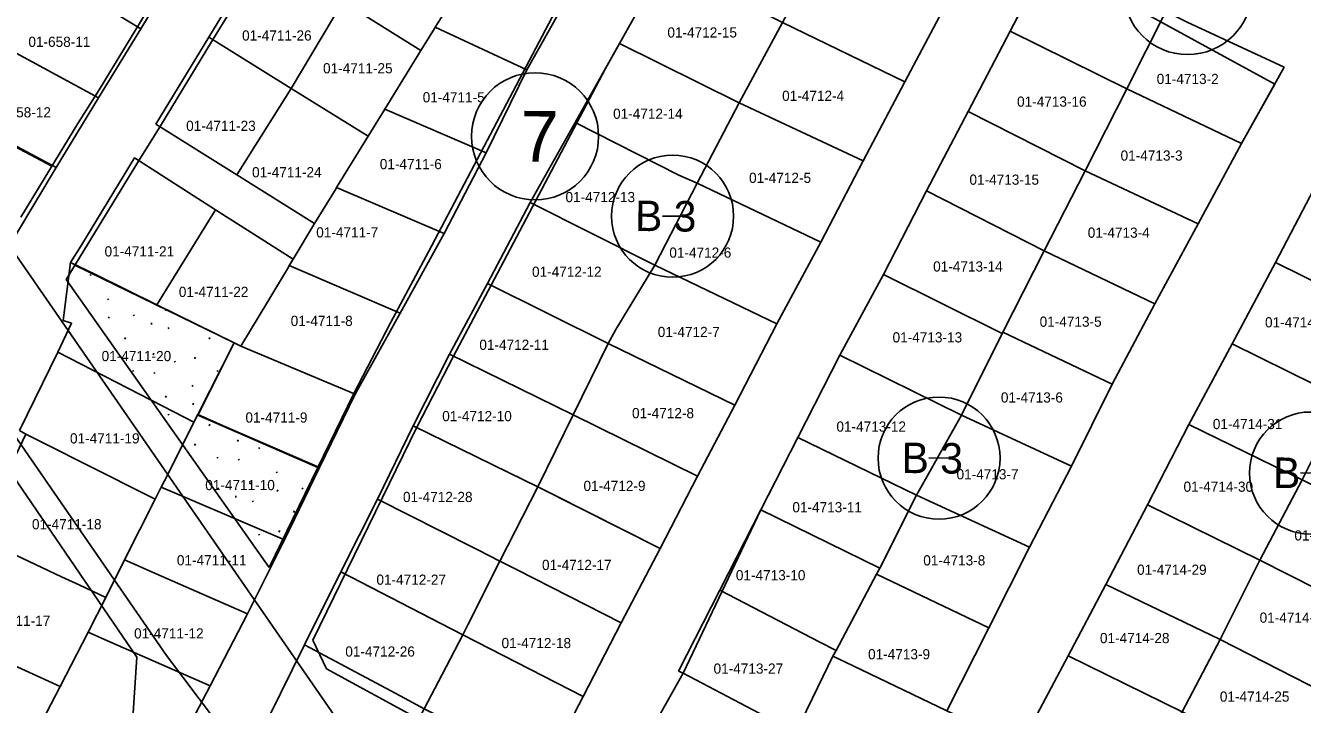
# Model space of a CAD drawing. Extents: x 413946 to 415528, y 4453939 to 4454944.
# Drawn here: x 415176.9 to 415302.5, y 4454110.5 to 4454177.2 of the extents above; entities that cross this region are included whole.
import ezdxf

# ---------------------------------------------------------------- set-up
doc = ezdxf.new("R2010")
doc.units = 0
for name, color, linetype in [('0_KADASTRO', 7, 'Continuous'), ('Level 27', 7, 'Continuous'), ('Level 28', 7, 'Continuous'), ('Level 32', 7, 'Continuous'), ('Level 41', 7, 'Continuous'), ('Level 57', 7, 'Continuous'), ('Level 58', 7, 'Continuous'), ('Level 62', 7, 'Continuous')]:
    doc.layers.add(name, color=color, linetype=linetype)

msp = doc.modelspace()

# ---------------------------------------------------------------- linework, layer by layer
at = {"layer": '0_KADASTRO'}
for points in [[(415177.21, 4454183.61), (415180.68, 4454189.24), (415181.4, 4454190.42), (415182.19, 4454189.95), (415183.75, 4454189.02), (415192.44, 4454183.85), (415188.22, 4454176.89), (415179.57, 4454182.17)], [(415194.92, 4454176.08), (415200.11, 4454184.59), (415208.11, 4454179.56), (415203.03, 4454171.05)], [(415251.32, 4454177.52), (415255.66, 4454185.56), (415257.54, 4454184.72), (415267.59, 4454179.66), (415263.34, 4454171.68)], [(415172.73, 4454176.26), (415176.44, 4454182.38), (415177.21, 4454183.61), (415179.57, 4454182.17), (415188.22, 4454176.89), (415184.06, 4454170.12), (415174.46, 4454175.33), (415174.18, 4454175.48)], [(415217.18, 4454177.06), (415217.75, 4454177.98), (415219.38, 4454180.57), (415221.79, 4454184.42), (415230.57, 4454180.72), (415226.2, 4454172.88)], [(415235.31, 4454175.47), (415239.74, 4454183.37), (415251.32, 4454177.52), (415247.06, 4454169.62)], [(415273.71, 4454176.67), (415277.65, 4454184.22), (415289.02, 4454178.62), (415285.19, 4454171.02)], [(415203.03, 4454171.05), (415208.11, 4454179.56), (415215.77, 4454174.77), (415212.24, 4454169.01), (415212.23, 4454169.01), (415210.6, 4454166.35)], [(415285.19, 4454171.02), (415289.02, 4454178.62), (415291.13, 4454177.55), (415300.65, 4454173.13), (415296.47, 4454165.62)], [(415212.23, 4454169.01), (415212.24, 4454169.01), (415215.77, 4454174.77), (415217.11, 4454176.95), (415217.18, 4454177.06), (415226.2, 4454172.88), (415222.18, 4454164.72)], [(415247.06, 4454169.62), (415251.32, 4454177.52), (415263.34, 4454171.68), (415259.25, 4454163.93)], [(415168.89, 4454169.13), (415172.34, 4454175.51), (415172.73, 4454176.26), (415174.18, 4454175.48), (415174.46, 4454175.33), (415184.06, 4454170.12), (415179.91, 4454163.29), (415170.68, 4454168.18), (415170.35, 4454168.36)], [(415189.71, 4454167.53), (415194.92, 4454176.08), (415203.03, 4454171.05), (415197.68, 4454162.54)], [(415269.58, 4454168.78), (415273.71, 4454176.67), (415285.19, 4454171.02), (415281.08, 4454162.96)], [(415230.95, 4454167.71), (415235.31, 4454175.47), (415247.06, 4454169.62), (415242.94, 4454161.75), (415241.13, 4454162.52)], [(415197.68, 4454162.54), (415203.03, 4454171.05), (415210.6, 4454166.35), (415207.49, 4454161.31), (415207.43, 4454161.21), (415205.32, 4454157.77)], [(415281.08, 4454162.96), (415285.19, 4454171.02), (415296.47, 4454165.62), (415292.19, 4454157.74)], [(415242.94, 4454161.75), (415247.06, 4454169.62), (415259.25, 4454163.93), (415255.09, 4454155.95)], [(415165.14, 4454162.21), (415165.33, 4454162.55), (415168.58, 4454168.55), (415168.89, 4454169.13), (415170.35, 4454168.36), (415170.68, 4454168.18), (415179.91, 4454163.29), (415175.91, 4454156.6), (415167.43, 4454161.02), (415166.83, 4454161.33), (415165.93, 4454161.8)], [(415207.49, 4454161.31), (415210.6, 4454166.35), (415212.23, 4454169.01), (415222.18, 4454164.72), (415218.05, 4454156.8)], [(415265.5, 4454160.98), (415269.58, 4454168.78), (415281.08, 4454162.96), (415277.07, 4454155.08)], [(415226.53, 4454159.83), (415230.95, 4454167.71), (415241.13, 4454162.52), (415242.94, 4454161.75), (415238.78, 4454153.69)], [(415181.33, 4454153.93), (415182.32, 4454155.55), (415187.62, 4454164.22), (415195.57, 4454159.11), (415189.8, 4454149.79), (415183.71, 4454152.8)], [(415277.07, 4454155.08), (415281.08, 4454162.96), (415292.19, 4454157.74), (415287.94, 4454149.88)], [(415299.8, 4454153.95), (415303.98, 4454161.91), (415314.97, 4454156.38), (415310.8, 4454148.49)], [(415202.83, 4454153.63), (415203.2, 4454154.28), (415205.32, 4454157.77), (415207.43, 4454161.21), (415207.49, 4454161.31), (415218.05, 4454156.8), (415213.74, 4454148.95)], [(415238.78, 4454153.69), (415242.94, 4454161.75), (415255.09, 4454155.95), (415250.77, 4454147.9)], [(415261.25, 4454152.76), (415265.5, 4454160.98), (415277.07, 4454155.08), (415273, 4454147.09), (415272.94, 4454146.97)], [(415222.31, 4454151.86), (415226.53, 4454159.83), (415238.78, 4454153.69), (415234.94, 4454147.34), (415234.17, 4454145.98)], [(415189.8, 4454149.79), (415195.57, 4454159.11), (415203.2, 4454154.28), (415202.83, 4454153.63), (415202.74, 4454153.49), (415200.71, 4454150.11), (415198.06, 4454145.71), (415197.73, 4454145.87), (415197.4, 4454146.04), (415195.55, 4454146.95)], [(415273, 4454147.09), (415277.07, 4454155.08), (415287.94, 4454149.88), (415283.73, 4454141.97)], [(415180.07, 4454145.12), (415181.42, 4454147.96), (415180.61, 4454148.25), (415181.33, 4454153.93), (415183.71, 4454152.8), (415189.8, 4454149.79), (415195.55, 4454146.95), (415197.4, 4454146.04), (415193.84, 4454138.98), (415193.46, 4454138.23), (415190.41, 4454139.8)], [(415198.06, 4454145.71), (415200.71, 4454150.11), (415202.74, 4454153.49), (415202.83, 4454153.63), (415213.74, 4454148.95), (415209.31, 4454140.99)], [(415234.17, 4454145.98), (415234.94, 4454147.34), (415238.78, 4454153.69), (415250.77, 4454147.9), (415246.63, 4454139.92)], [(415295.54, 4454145.93), (415299.8, 4454153.95), (415310.8, 4454148.49), (415306.43, 4454140.58)], [(415218.58, 4454144.92), (415222.31, 4454151.86), (415234.17, 4454145.98), (415230.74, 4454138.97)], [(415256.97, 4454144.84), (415261.25, 4454152.76), (415272.94, 4454146.97), (415268.92, 4454138.93)], [(415268.92, 4454138.93), (415272.94, 4454146.97), (415273, 4454147.09), (415283.73, 4454141.97), (415279.73, 4454133.91)], [(415193.84, 4454138.98), (415197.4, 4454146.04), (415197.73, 4454145.87), (415198.06, 4454145.71), (415209.31, 4454140.99), (415205.8, 4454133.77), (415196.28, 4454137.91)], [(415230.74, 4454138.97), (415234.17, 4454145.98), (415246.63, 4454139.92), (415242.97, 4454132.93)], [(415291.29, 4454138.02), (415295.54, 4454145.93), (415306.43, 4454140.58), (415302.41, 4454132.58)], [(415176.32, 4454137.41), (415180.07, 4454145.12), (415190.41, 4454139.8), (415193.46, 4454138.23), (415190.88, 4454133.11), (415190.25, 4454131.84), (415189.66, 4454130.68), (415187.3, 4454131.86), (415185.02, 4454133), (415176.93, 4454137.06)], [(415215.01, 4454137.88), (415218.58, 4454144.92), (415230.74, 4454138.97), (415227.26, 4454131.9), (415227.26, 4454131.9), (415224.4, 4454133.29)], [(415252.85, 4454136.72), (415256.97, 4454144.84), (415268.92, 4454138.93), (415264.5, 4454131.07)], [(415302.41, 4454132.58), (415306.43, 4454140.58), (415318.02, 4454134.9), (415313.57, 4454126.99)], [(415190.25, 4454131.84), (415190.88, 4454133.11), (415193.46, 4454138.23), (415193.84, 4454138.98), (415196.28, 4454137.91), (415205.8, 4454133.77), (415202.37, 4454126.66), (415192.85, 4454130.73)], [(415227.26, 4454131.9), (415230.74, 4454138.97), (415242.97, 4454132.93), (415239.29, 4454125.84)], [(415264.5, 4454131.07), (415268.92, 4454138.93), (415279.73, 4454133.91), (415275.61, 4454125.95)], [(415287.21, 4454130.12), (415291.29, 4454138.02), (415302.41, 4454132.58), (415298.25, 4454124.69)], [(415172.11, 4454126.98), (415175.25, 4454133.55), (415176.93, 4454137.06), (415185.02, 4454133), (415187.3, 4454131.86), (415189.66, 4454130.68), (415186.64, 4454124.7), (415184.78, 4454121.01), (415182.24, 4454122.21), (415180.44, 4454123.05)], [(415211.49, 4454130.66), (415215.01, 4454137.88), (415224.4, 4454133.29), (415227.26, 4454131.9), (415223.55, 4454124.59), (415221.37, 4454125.69), (415220.9, 4454125.92)], [(415249.19, 4454129.64), (415252.85, 4454136.72), (415264.5, 4454131.07), (415260.89, 4454123.9)], [(415186.64, 4454124.7), (415189.66, 4454130.68), (415190.25, 4454131.84), (415192.85, 4454130.73), (415202.37, 4454126.66), (415198.73, 4454119.4), (415189.23, 4454123.56), (415188.28, 4454123.98)], [(415223.55, 4454124.59), (415227.26, 4454131.9), (415228.78, 4454131.13), (415239.29, 4454125.84), (415235.48, 4454118.53), (415225.17, 4454123.76)], [(415298.25, 4454124.69), (415302.41, 4454132.58), (415313.57, 4454126.99), (415309.52, 4454118.99)], [(415207.9, 4454123.53), (415211.49, 4454130.66), (415220.9, 4454125.92), (415221.37, 4454125.69), (415223.55, 4454124.59), (415220.42, 4454118.38), (415219.9, 4454117.35), (415217.74, 4454118.46)], [(415260.57, 4454123.3), (415260.89, 4454123.9), (415264.5, 4454131.07), (415275.61, 4454125.95), (415271.63, 4454118.04)], [(415245.18, 4454121.72), (415249.19, 4454129.64), (415260.89, 4454123.9), (415260.57, 4454123.3), (415256.59, 4454115.8), (415256.59, 4454115.8), (415256.59, 4454115.8), (415254.99, 4454116.63), (415254.19, 4454117.05)], [(415283.11, 4454122.3), (415287.21, 4454130.12), (415298.25, 4454124.69), (415294.37, 4454116.89)], [(415167.29, 4454118.18), (415172.11, 4454126.98), (415180.44, 4454123.05), (415182.24, 4454122.21), (415184.78, 4454121.01), (415183.07, 4454117.6), (415180.3, 4454112.26), (415176.85, 4454113.83)], [(415183.07, 4454117.6), (415184.78, 4454121.01), (415186.64, 4454124.7), (415188.28, 4454123.98), (415189.23, 4454123.56), (415198.73, 4454119.4), (415195.04, 4454112.31), (415184.67, 4454116.89)], [(415219.9, 4454117.35), (415220.42, 4454118.38), (415223.55, 4454124.59), (415225.17, 4454123.76), (415235.48, 4454118.53), (415231.72, 4454111.29), (415221.24, 4454116.66)], [(415294.37, 4454116.89), (415298.25, 4454124.69), (415309.52, 4454118.99), (415305.98, 4454110.95)], [(415204.33, 4454116.36), (415207.9, 4454123.53), (415217.74, 4454118.46), (415219.9, 4454117.35), (415217.86, 4454113.45), (415216.09, 4454110.06), (415214.15, 4454111.1), (415212.38, 4454112.05)], [(415256.28, 4454115.23), (415256.59, 4454115.8), (415256.59, 4454115.8), (415260.57, 4454123.3), (415271.63, 4454118.04), (415267.47, 4454109.88), (415258.26, 4454114.29), (415256.91, 4454114.93)], [(415241.1, 4454113.78), (415245.18, 4454121.72), (415254.19, 4454117.05), (415254.99, 4454116.63), (415256.59, 4454115.8), (415256.59, 4454115.8), (415256.28, 4454115.23), (415255.29, 4454113.2), (415252.63, 4454107.75), (415251.36, 4454108.42), (415250.27, 4454108.99), (415241.55, 4454113.56)], [(415279.41, 4454115.27), (415283.11, 4454122.3), (415294.37, 4454116.89), (415290.62, 4454109.78)], [(415162.92, 4454109.25), (415167.29, 4454118.18), (415176.85, 4454113.83), (415180.3, 4454112.26), (415178.53, 4454108.86), (415175.64, 4454103.33), (415173.08, 4454104.52), (415172.39, 4454104.84)], [(415178.53, 4454108.86), (415180.3, 4454112.26), (415183.07, 4454117.6), (415184.67, 4454116.89), (415195.04, 4454112.31), (415190.41, 4454103.43), (415181.26, 4454107.61)], [(415216.09, 4454110.06), (415217.86, 4454113.45), (415219.9, 4454117.35), (415221.24, 4454116.66), (415231.72, 4454111.29), (415227.92, 4454103.98), (415217.13, 4454109.53)], [(415290.62, 4454109.78), (415294.37, 4454116.89), (415305.98, 4454110.95), (415302.15, 4454103.83)], [(415200.78, 4454109.19), (415204.33, 4454116.36), (415212.38, 4454112.05), (415214.15, 4454111.1), (415216.09, 4454110.06), (415212.26, 4454102.78), (415210.47, 4454103.78)], [(415252.63, 4454107.75), (415255.29, 4454113.2), (415256.28, 4454115.23), (415256.91, 4454114.93), (415258.26, 4454114.29), (415267.47, 4454109.88), (415268.05, 4454109.61), (415264.01, 4454101.8), (415255.01, 4454106.51)], [(415275.53, 4454107.93), (415279.41, 4454115.27), (415290.62, 4454109.78), (415286.84, 4454102.36), (415285.89, 4454102.89)], [(415237.15, 4454105.7), (415241.55, 4454113.56), (415250.27, 4454108.99), (415251.36, 4454108.42), (415252.63, 4454107.75), (415248.43, 4454099.83), (415247.25, 4454100.45), (415246.39, 4454100.89)]]:
    msp.add_lwpolyline(points, close=True, dxfattribs=at)
at = {"layer": 'Level 27'}
for points in [[(415226.42, 4454238.73), (415215.5, 4454222.11), (415208.08, 4454210.09), (415202.4, 4454200.7), (415194.52, 4454187.95), (415189.31, 4454179.42), (415184.13, 4454170.9), (415182.05, 4454167.59), (415176.43, 4454158.4)], [(415180.9, 4454152.28), (415188, 4454163.9), (415190.08, 4454167.21), (415195.29, 4454175.78), (415200.49, 4454184.28), (415208.37, 4454197.05), (415214.06, 4454206.44), (415221.41, 4454218.35), (415232.27, 4454234.88)], [(415251.7, 4454221.72), (415216.51, 4454154.97), (415212.8, 4454148), (415209.14, 4454140.99), (415200.85, 4454123.96)], [(415233.93, 4454173.01), (415235.31, 4454175.47), (415239.74, 4454183.37), (415243.84, 4454191.37), (415247.79, 4454198.76), (415259.5, 4454193.1), (415271.47, 4454187.13)], [(415271.47, 4454187.13), (415267.59, 4454179.66), (415263.34, 4454171.68), (415259.25, 4454163.93), (415255.09, 4454155.95), (415250.77, 4454147.9), (415246.63, 4454139.92), (415242.97, 4454132.93), (415239.29, 4454125.84), (415235.48, 4454118.53), (415231.72, 4454111.29), (415227.92, 4454103.98), (415223.6, 4454095.44)], [(415226.42, 4454086.09), (415232.76, 4454097.76), (415237.15, 4454105.7), (415241.55, 4454113.56), (415249.19, 4454129.64), (415252.85, 4454136.72), (415256.97, 4454144.84), (415261.25, 4454152.76), (415265.5, 4454160.98), (415269.58, 4454168.78), (415273.71, 4454176.67), (415277.38, 4454183.7)], [(415205.15, 4454116.8), (415215.39, 4454137.83), (415218.99, 4454144.74), (415222.69, 4454151.7), (415233.93, 4454173.01)], [(415299.73, 4454171.47), (415296.47, 4454165.62), (415292.19, 4454157.74), (415287.94, 4454149.88), (415283.73, 4454141.97), (415279.73, 4454133.91), (415275.61, 4454125.95), (415271.63, 4454118.04), (415267.47, 4454109.88), (415268.05, 4454109.61), (415264.01, 4454101.8), (415255.75, 4454085.76), (415247.37, 4454070.25)], [(415255.23, 4454068.48), (415258.37, 4454074.28), (415262.69, 4454082.27), (415266.83, 4454090.32), (415270.94, 4454098.34), (415275.53, 4454107.93), (415279.41, 4454115.27), (415283.11, 4454122.3), (415287.21, 4454130.12), (415291.29, 4454138.02), (415295.54, 4454145.93), (415299.8, 4454153.95), (415303.98, 4454161.91), (415307.82, 4454169.56)]]:
    msp.add_lwpolyline(points, dxfattribs=at)
at = {"layer": 'Level 28'}
for p, q in [((415277.38, 4454183.7), (415299.73, 4454171.47)), ((415200.85, 4454123.96), (415180.9, 4454152.28))]:
    msp.add_line(p, q, dxfattribs=at)
for points in [[(415160.5, 4454144.7), (415167.66, 4454144.66), (415187.84, 4454115.15), (415187.49, 4454109.68)], [(415223.6, 4454095.44), (415217.11, 4454098.69), (415213.36, 4454104.47), (415215.63, 4454109.03), (415206.5, 4454114.01), (415205.15, 4454116.8)]]:
    msp.add_lwpolyline(points, dxfattribs=at)
at = {"layer": 'Level 32'}
for p, q in [((415241.52, 4454158.48), (415239.52, 4454158.5)), ((415267.72, 4454134.7), (415265.72, 4454134.72)), ((415304.25, 4454133.23), (415302.25, 4454133.25))]:
    msp.add_line(p, q, dxfattribs=at)
for centre in [(415240.52, 4454158.49), (415266.72, 4454134.71), (415303.25, 4454133.24)]:
    msp.add_circle(centre, 6, dxfattribs=at)
at = {"layer": 'Level 41'}
for p, q in [((415183.24, 4454152.76), (415183.31, 4454152.65)), ((415184.99, 4454150.38), (415185.07, 4454150.27)), ((415190.65, 4454149.18), (415190.71, 4454149.32)), ((415185.05, 4454148.45), (415185.12, 4454148.61)), ((415187.52, 4454148.8), (415187.59, 4454148.69)), ((415189.28, 4454148.01), (415189.29, 4454147.85)), ((415190.91, 4454147.54), (415190.98, 4454147.43)), ((415186.67, 4454146.39), (415186.74, 4454146.55)), ((415194.96, 4454146.39), (415195.03, 4454146.55)), ((415189.44, 4454144.86), (415189.51, 4454145.02)), ((415193.52, 4454144.46), (415193.6, 4454144.62)), ((415187.45, 4454143.32), (415187.52, 4454143.21)), ((415189.55, 4454143.13), (415189.62, 4454143.02)), ((415191.54, 4454144.25), (415191.61, 4454144.14)), ((415195.74, 4454143.32), (415195.82, 4454143.21)), ((415193.29, 4454141.87), (415193.36, 4454141.76)), ((415190.65, 4454140.67), (415190.72, 4454140.83)), ((415193.35, 4454139.94), (415193.42, 4454140.1)), ((415190.91, 4454139.03), (415190.98, 4454138.92)), ((415194.96, 4454137.88), (415195.03, 4454138.04)), ((415193.52, 4454135.95), (415193.6, 4454136.11)), ((415197.73, 4454136.35), (415197.8, 4454136.51)), ((415199.83, 4454135.74), (415199.9, 4454135.63)), ((415195.74, 4454134.81), (415195.82, 4454134.7)), ((415197.84, 4454134.62), (415197.91, 4454134.51)), ((415201.58, 4454133.36), (415201.65, 4454133.25)), ((415195.81, 4454131.78), (415195.88, 4454131.67)), ((415198.94, 4454132.16), (415199.01, 4454132.32)), ((415204.1, 4454131.78), (415204.17, 4454131.67)), ((415197.57, 4454130.99), (415197.59, 4454130.83)), ((415199.2, 4454130.52), (415199.27, 4454130.41)), ((415201.64, 4454131.43), (415201.71, 4454131.59)), ((415203.26, 4454129.37), (415203.33, 4454129.53)), ((415199.83, 4454127.23), (415199.9, 4454127.12)), ((415201.82, 4454127.44), (415201.89, 4454127.6))]:
    msp.add_line(p, q, dxfattribs=at)
at = {"layer": 'Level 57'}
for points in [[(415160.96, 4454180.95), (415172.35, 4454175.39), (415168.9, 4454169.01), (415179.48, 4454163.39)], [(415181.76, 4454153.69), (415197.4, 4454146.04), (415193.83, 4454138.93), (415205.64, 4454133.79)]]:
    msp.add_lwpolyline(points, dxfattribs=at)
at = {"layer": 'Level 58'}
for centre, radius in [((415291.17, 4454180.67), 6.3), ((415227, 4454166.34), 6.25)]:
    msp.add_circle(centre, radius, dxfattribs=at)
at = {"layer": 'Level 62'}
msp.add_line((415224.43, 4454084.58), (415174.41, 4454156.93), dxfattribs=at)
for points in [[(415160.9, 4454158.52), (415190.77, 4454115.3)], [(415190.77, 4454115.3), (415222.38, 4454073.36)]]:
    msp.add_lwpolyline(points, dxfattribs=at)

# ---------------------------------------------------------------- texts
at = {"layer": '0_KADASTRO'}
for s, p in [('01-4712-15', (415240.01, 4454176.05)), ('01-658-11', (415177.18, 4454175.13)), ('01-4711-26', (415198.19, 4454175.75)), ('01-4711-25', (415206.15, 4454172.53)), ('01-4713-2', (415288.12, 4454171.48)), ('01-4711-5', (415215.95, 4454169.68)), ('01-4712-4', (415251.29, 4454169.82)), ('01-4713-16', (415274.39, 4454169.25)), ('01-658-12', (415173.3, 4454168.2)), ('01-4712-14', (415234.67, 4454168.06)), ('01-4711-23', (415192.69, 4454166.87)), ('01-4713-3', (415284.57, 4454163.95)), ('01-4711-24', (415199.17, 4454162.31)), ('01-4711-6', (415211.73, 4454163.11)), ('01-4712-5', (415248.04, 4454161.76)), ('01-4713-15', (415269.71, 4454161.58)), ('01-4712-13', (415229.99, 4454159.87)), ('01-4711-7', (415205.48, 4454156.4)), ('01-4713-4', (415281.34, 4454156.37)), ('01-4711-21', (415184.67, 4454154.53)), ('01-4712-6', (415240.2, 4454154.41)), ('01-4712-12', (415226.7, 4454152.53)), ('01-4713-14', (415266.14, 4454153.05)), ('01-4711-22', (415191.97, 4454150.55)), ('01-4711-8', (415202.97, 4454147.7)), ('01-4713-5', (415276.61, 4454147.62)), ('01-4714-32', (415298.77, 4454147.56)), ('01-4712-7', (415239.06, 4454146.61)), ('01-4713-13', (415262.15, 4454146.08)), ('01-4712-11', (415221.52, 4454145.35)), ('01-4711-20', (415184.38, 4454144.24)), ('01-4713-6', (415272.8, 4454140.17)), ('01-4712-10', (415217.87, 4454138.34)), ('01-4712-8', (415236.53, 4454138.63)), ('01-4711-9', (415198.52, 4454138.2)), ('01-4713-12', (415256.63, 4454137.31)), ('01-4714-31', (415293.64, 4454137.56)), ('01-4711-19', (415181.27, 4454136.15)), ('01-4713-7', (415268.44, 4454132.62)), ('01-4711-10', (415194.57, 4454131.56)), ('01-4712-9', (415231.76, 4454131.48)), ('01-4714-30', (415290.76, 4454131.4)), ('01-4712-28', (415214.01, 4454130.39)), ('01-4713-11', (415252.3, 4454129.38)), ('01-4711-18', (415177.53, 4454127.71)), ('01-4714-23', (415301.66, 4454126.61)), ('01-4711-11', (415191.78, 4454124.17)), ('01-4712-17', (415227.68, 4454123.71)), ('01-4713-8', (415265.17, 4454124.16)), ('01-4714-29', (415286.19, 4454123.24)), ('01-4712-27', (415211.4, 4454122.26)), ('01-4713-10', (415246.74, 4454122.7)), ('01-4711-17', (415172.49, 4454118.22)), ('01-4714-24', (415298.24, 4454118.53)), ('01-4711-12', (415187.57, 4454116.98)), ('01-4712-18', (415223.7, 4454116.03)), ('01-4714-28', (415282.54, 4454116.52)), ('01-4712-26', (415208.34, 4454115.2)), ('01-4713-9', (415259.74, 4454114.93)), ('01-4713-27', (415244.55, 4454113.52)), ('01-4714-25', (415294.33, 4454110.77))]:
    msp.add_text(s, height=1, dxfattribs=at).set_placement(p)
at = {"layer": 'Level 32'}
for p in [(415236.82, 4454157.03), (415263.03, 4454133.24), (415299.55, 4454131.78)]:
    msp.add_text('B 3', height=3, rotation=359.4141, dxfattribs=at).set_placement(p)
at = {"layer": 'Level 58'}
msp.add_text('7', height=5, rotation=359.4141, dxfattribs=at).set_placement((415225.55, 4454163.85))

doc.saveas('drawing.dxf')
